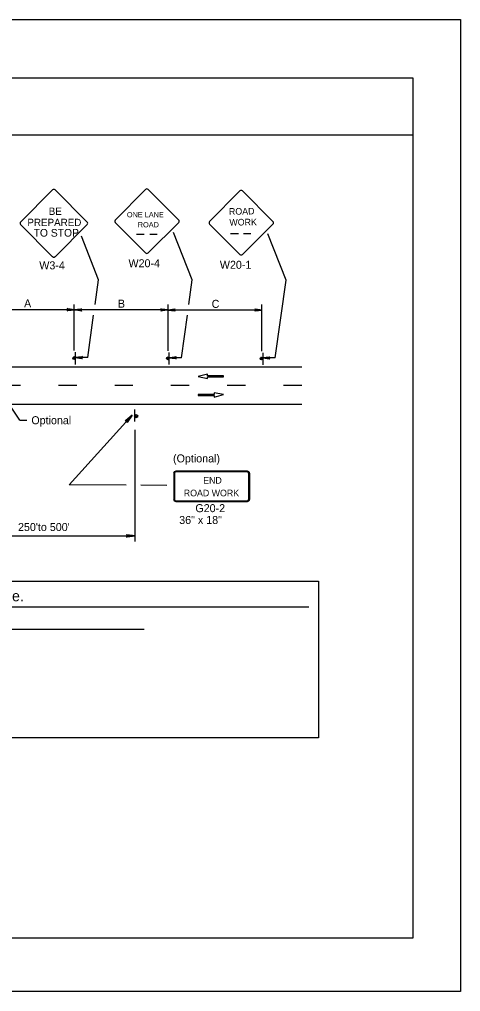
# Model space of a CAD drawing. Extents: x -14145 to -13521, y 30244 to 30661.
# Drawn here: x -13802.75 to -13791.17, y 30478.81 to 30504.31 of the extents above; entities that cross this region are included whole.
import ezdxf

# ---------------------------------------------------------------- set-up
doc = ezdxf.new("R2010")
doc.units = 0
for name, color, linetype in [('1', 7, 'Continuous'), ('10', 7, 'Continuous'), ('2', 7, 'Continuous'), ('3', 7, 'Continuous'), ('5', 7, 'Continuous'), ('61', 7, 'Continuous')]:
    doc.layers.add(name, color=color, linetype=linetype)

msp = doc.modelspace()

# ---------------------------------------------------------------- linework, layer by layer
at = {"layer": '1'}
for p, q in [((-13799.439, 30499.848), (-13800.234, 30499.045)), ((-13798.57, 30499.045), (-13799.372, 30499.848)), ((-13796.966, 30499.809), (-13797.761, 30499.006)), ((-13796.097, 30499.006), (-13796.899, 30499.809)), ((-13800.234, 30498.979), (-13799.439, 30498.184)), ((-13799.372, 30498.184), (-13798.57, 30498.979)), ((-13797.761, 30498.94), (-13796.966, 30498.145)), ((-13796.899, 30498.145), (-13796.097, 30498.94)), ((-13800.674, 30497.478), (-13801.121, 30498.618)), ((-13799.674, 30498.671), (-13799.474, 30498.671)), ((-13799.33, 30498.671), (-13799.137, 30498.671)), ((-13798.214, 30497.472), (-13798.705, 30498.722)), ((-13797.211, 30498.692), (-13797, 30498.692)), ((-13796.867, 30498.692), (-13796.674, 30498.692)), ((-13795.754, 30497.465), (-13796.232, 30498.684)), ((-13800.764, 30496.827), (-13800.674, 30497.478)), ((-13798.303, 30496.827), (-13798.214, 30497.472)), ((-13796.035, 30495.427), (-13795.754, 30497.465)), ((-13801.31, 30495.62), (-13801.31, 30496.827)), ((-13798.85, 30495.614), (-13798.85, 30496.827)), ((-13796.39, 30495.608), (-13796.39, 30496.827)), ((-13801.304, 30496.693), (-13803.77, 30496.693)), ((-13798.844, 30496.687), (-13801.31, 30496.687)), ((-13800.955, 30495.439), (-13800.802, 30496.547)), ((-13796.384, 30496.681), (-13798.85, 30496.681)), ((-13798.495, 30495.433), (-13798.341, 30496.547)), ((-13801.285, 30495.577), (-13801.285, 30495.259)), ((-13798.825, 30495.571), (-13798.825, 30495.253)), ((-13796.365, 30495.565), (-13796.365, 30495.247)), ((-13820.914, 30495.196), (-13795.342, 30495.196)), ((-13800.955, 30495.439), (-13801.285, 30495.439)), ((-13798.495, 30495.433), (-13798.825, 30495.433)), ((-13796.035, 30495.427), (-13796.365, 30495.427)), ((-13797.815, 30495.004), (-13798.057, 30494.937)), ((-13797.815, 30494.958), (-13797.815, 30495.004)), ((-13797.399, 30494.958), (-13797.815, 30494.958)), ((-13797.399, 30494.936), (-13797.399, 30494.958)), ((-13802.722, 30494.704), (-13803.202, 30494.704)), ((-13801.246, 30494.704), (-13801.726, 30494.704)), ((-13799.77, 30494.704), (-13800.25, 30494.704)), ((-13798.294, 30494.704), (-13798.774, 30494.704)), ((-13798.057, 30494.937), (-13797.813, 30494.891)), ((-13797.813, 30494.891), (-13797.813, 30494.936)), ((-13797.813, 30494.936), (-13797.399, 30494.936)), ((-13796.818, 30494.704), (-13797.298, 30494.704)), ((-13795.342, 30494.704), (-13795.822, 30494.704)), ((-13797.643, 30494.468), (-13798.057, 30494.468)), ((-13798.057, 30494.468), (-13798.057, 30494.446)), ((-13798.057, 30494.446), (-13797.64, 30494.446)), ((-13797.399, 30494.467), (-13797.643, 30494.513)), ((-13797.643, 30494.513), (-13797.643, 30494.468)), ((-13797.64, 30494.401), (-13797.399, 30494.467)), ((-13797.64, 30494.446), (-13797.64, 30494.401)), ((-13820.914, 30494.212), (-13795.342, 30494.212)), ((-13799.727, 30494.073), (-13799.727, 30493.761)), ((-13799.727, 30494.073), (-13799.727, 30493.761)), ((-13802.743, 30493.796), (-13802.554, 30493.796)), ((-13799.71, 30490.613), (-13799.71, 30493.54)), ((-13798.702, 30492.404), (-13798.702, 30491.716)), ((-13798.677, 30492.404), (-13798.677, 30491.716)), ((-13796.768, 30492.455), (-13798.641, 30492.455)), ((-13796.768, 30492.455), (-13798.641, 30492.455)), ((-13796.768, 30492.44), (-13798.641, 30492.44)), ((-13796.768, 30492.44), (-13798.641, 30492.44)), ((-13796.732, 30491.716), (-13796.732, 30492.404)), ((-13796.707, 30491.716), (-13796.707, 30492.404)), ((-13798.641, 30491.679), (-13796.768, 30491.679)), ((-13798.641, 30491.664), (-13796.768, 30491.664)), ((-13803.77, 30490.763), (-13799.71, 30490.763))]:
    msp.add_line(p, q, dxfattribs=at)
for points in [[(-13802.719, 30498.992), (-13801.878, 30499.833)], [(-13801.812, 30499.833), (-13800.97, 30498.992)], [(-13801.878, 30498.084), (-13802.719, 30498.926)], [(-13800.97, 30498.926), (-13801.812, 30498.084)], [(-13801.484, 30496.717), (-13801.478, 30496.705), (-13801.304, 30496.693), (-13801.484, 30496.717), (-13801.496, 30496.723), (-13801.304, 30496.693), (-13801.478, 30496.687), (-13801.484, 30496.675), (-13801.304, 30496.693), (-13801.496, 30496.663), (-13801.484, 30496.675)], [(-13801.13, 30496.669), (-13801.136, 30496.681), (-13801.31, 30496.687), (-13801.13, 30496.669), (-13801.124, 30496.657), (-13801.31, 30496.687), (-13801.142, 30496.699), (-13801.136, 30496.711), (-13801.31, 30496.687), (-13801.124, 30496.717), (-13801.136, 30496.711)], [(-13799.024, 30496.711), (-13799.018, 30496.699), (-13798.844, 30496.687), (-13799.024, 30496.711), (-13799.036, 30496.717), (-13798.844, 30496.687), (-13799.018, 30496.681), (-13799.024, 30496.669), (-13798.844, 30496.687), (-13799.036, 30496.657), (-13799.024, 30496.669)], [(-13798.67, 30496.663), (-13798.676, 30496.675), (-13798.85, 30496.681), (-13798.67, 30496.663), (-13798.664, 30496.651), (-13798.85, 30496.681), (-13798.682, 30496.693), (-13798.676, 30496.705), (-13798.85, 30496.681), (-13798.664, 30496.711), (-13798.676, 30496.705)], [(-13796.564, 30496.705), (-13796.558, 30496.693), (-13796.384, 30496.681), (-13796.564, 30496.705), (-13796.576, 30496.711), (-13796.384, 30496.681), (-13796.558, 30496.675), (-13796.564, 30496.663), (-13796.384, 30496.681), (-13796.576, 30496.651), (-13796.564, 30496.663)], [(-13801.111, 30495.415), (-13801.117, 30495.427), (-13801.285, 30495.439), (-13801.111, 30495.415), (-13801.099, 30495.409), (-13801.285, 30495.439), (-13801.117, 30495.445), (-13801.111, 30495.457), (-13801.285, 30495.439), (-13801.099, 30495.469), (-13801.111, 30495.457)], [(-13798.651, 30495.409), (-13798.657, 30495.421), (-13798.825, 30495.433), (-13798.651, 30495.409), (-13798.639, 30495.403), (-13798.825, 30495.433), (-13798.657, 30495.439), (-13798.651, 30495.451), (-13798.825, 30495.433), (-13798.639, 30495.463), (-13798.651, 30495.451)], [(-13796.191, 30495.403), (-13796.197, 30495.415), (-13796.365, 30495.427), (-13796.191, 30495.403), (-13796.179, 30495.397), (-13796.365, 30495.427), (-13796.197, 30495.433), (-13796.191, 30495.445), (-13796.365, 30495.427), (-13796.179, 30495.457), (-13796.191, 30495.445)], [(-13802.743, 30493.796), (-13803.338, 30494.671)]]:
    msp.add_lwpolyline(points, dxfattribs=at)
for centre, radius in [((-13801.318, 30495.42), 0.0325), ((-13798.858, 30495.414), 0.0325), ((-13796.398, 30495.408), 0.0325), ((-13799.687, 30493.9), 0.0408)]:
    msp.add_circle(centre, radius, dxfattribs=at)
for centre, radius, start, end in [((-13801.845, 30499.8), 0.0465, 45.0316, 135), ((-13799.405, 30499.815), 0.0465, 45, 135), ((-13796.932, 30499.776), 0.0465, 45, 135), ((-13800.2, 30499.012), 0.0465, 135, 225), ((-13798.602, 30499.012), 0.0465, 315, 45), ((-13802.686, 30498.959), 0.0465, 135, 224.9684), ((-13801.003, 30498.959), 0.0465, 315, 45.0316), ((-13797.727, 30498.973), 0.0465, 135, 225), ((-13796.129, 30498.973), 0.0465, 315, 45), ((-13801.845, 30498.117), 0.0465, 224.9684, 315), ((-13799.405, 30498.217), 0.0465, 225, 315), ((-13796.932, 30498.178), 0.0465, 225, 315), ((-13801.318, 30495.431), 0.0214, 355.7499, 350.479), ((-13798.858, 30495.425), 0.0214, 355.7499, 350.479), ((-13796.398, 30495.419), 0.0214, 355.7499, 350.479), ((-13799.692, 30493.908), 0.0214, 189.521, 184.2501)]:
    msp.add_arc(centre, radius, start, end, dxfattribs=at)
for centre, major_axis, ratio, start_param, end_param in [((-13798.643, 30492.402), (0.0609, 0), 0.839899, 1.570796, 3.141593), ((-13798.643, 30492.402), (0, -0.0365), 0.999938, 3.141593, 4.712389), ((-13796.77, 30492.402), (-0.0609, 0), 0.839899, 3.141593, 4.712389), ((-13796.77, 30492.402), (0, 0.0365), 0.999938, 4.712389, 6.283185), ((-13798.643, 30491.714), (0.0609, 0), 0.839899, 3.141593, 4.712389), ((-13798.643, 30491.714), (0, -0.0365), 0.999938, 4.712389, 6.283185), ((-13796.77, 30491.714), (0, 0.0365), 0.999938, 3.141593, 4.712389), ((-13796.77, 30491.714), (-0.0609, 0), 0.839899, 1.570796, 3.141593)]:
    msp.add_ellipse(centre, major_axis=major_axis, ratio=ratio, start_param=start_param, end_param=end_param, dxfattribs=at)
at = {"layer": '10'}
for p, q in [((-13823.874, 30502.777), (-13792.422, 30502.777)), ((-13792.422, 30502.777), (-13792.422, 30480.207)), ((-13823.874, 30501.277), (-13792.422, 30501.277)), ((-13792.422, 30480.207), (-13823.874, 30480.207))]:
    msp.add_line(p, q, dxfattribs=at)
at = {"layer": '2'}
for p, q in [((-13815.103, 30488.901), (-13795.152, 30488.901)), ((-13810.916, 30488.316), (-13799.479, 30488.316))]:
    msp.add_line(p, q, dxfattribs=at)
at = {"layer": '3'}
for points in [[(-13799.95, 30492.09), (-13801.445, 30492.101), (-13799.795, 30493.926)], [(-13799.961, 30493.783), (-13799.944, 30493.778), (-13799.795, 30493.926), (-13799.961, 30493.783), (-13799.976, 30493.781), (-13799.795, 30493.926), (-13799.928, 30493.764), (-13799.921, 30493.747), (-13799.795, 30493.926), (-13799.922, 30493.732), (-13799.921, 30493.747)], [(-13798.882, 30492.082), (-13799.562, 30492.087)], [(-13799.928, 30490.79), (-13799.92, 30490.775), (-13799.71, 30490.763), (-13799.928, 30490.79), (-13799.939, 30490.8), (-13799.71, 30490.763), (-13799.92, 30490.753), (-13799.927, 30490.737), (-13799.71, 30490.763), (-13799.939, 30490.727), (-13799.927, 30490.737)]]:
    msp.add_lwpolyline(points, dxfattribs=at)
at = {"layer": '5'}
msp.add_lwpolyline([(-13815.287, 30489.574), (-13794.9, 30489.574), (-13794.9, 30485.461), (-13815.287, 30485.461)], close=True, dxfattribs=at)
at = {"layer": '61'}
msp.add_lwpolyline([(-13824.174, 30504.307), (-13791.174, 30504.307), (-13791.174, 30478.807), (-13824.174, 30478.807)], close=True, dxfattribs=at)

# ---------------------------------------------------------------- texts
at = {"layer": '1'}
for s, height, p in [('BE', 0.1925, (-13801.98, 30499.179)), ('PREPARED', 0.1925, (-13802.541, 30498.887)), ('ONE LANE', 0.1386, (-13799.929, 30499.116)), ('TO STOP', 0.2024, (-13802.377, 30498.609)), ('ROAD', 0.1389, (-13799.644, 30498.853)), ('END', 0.173, (-13797.928, 30492.129)), ('ROAD WORK', 0.173, (-13798.437, 30491.798))]:
    msp.add_text(s, height=height, dxfattribs=at).set_placement(p)
for s, height, rotation, p in [('ROAD', 0.1735, 0.7566, (-13797.251, 30499.183)), ('WORK', 0.1733, 0.7588, (-13797.239, 30498.898))]:
    msp.add_text(s, height=height, rotation=rotation, dxfattribs=at).set_placement(p)
at = {"layer": '2'}
for s, height, p in [('W20-4', 0.21, (-13799.888, 30497.806)), ('W3-4', 0.21, (-13802.229, 30497.751)), ('W20-1', 0.21, (-13797.49, 30497.766)), ('A', 0.21, (-13802.628, 30496.753)), ('B', 0.21, (-13800.166, 30496.747)), ('C', 0.21, (-13797.706, 30496.741)), ('Optional', 0.21, (-13802.437, 30493.688)), ('(Optional)', 0.21, (-13798.719, 30492.687)), ('G20-2', 0.21, (-13798.133, 30491.382)), ('36" x 18"', 0.21, (-13798.557, 30491.072)), ("250'to 500'", 0.21, (-13802.787, 30490.887)), ('Distance plaques on Advance Warning signs shall be the same series type.', 0.2772, (-13814.997, 30489.045))]:
    msp.add_text(s, height=height, dxfattribs=at).set_placement(p)

doc.saveas('drawing.dxf')
